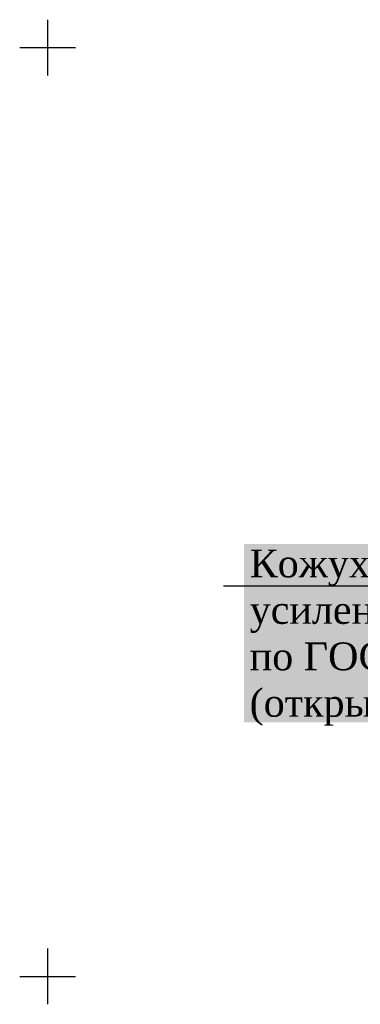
# Model space of a CAD drawing. Header units: metres. Extents: x 703769 to 722343, y 4313031 to 4317457.
# Tile 366 of 409: x 708277 to 708295, y 4316277 to 4316330. Entities that reach past the tile are written whole.
import ezdxf
from ezdxf import colors
from ezdxf.entities.mleader import LeaderData, LeaderLine
from ezdxf.math import Vec2, Vec3

# ---------------------------------------------------------------- set-up
doc = ezdxf.new("R2010")
doc.units = ezdxf.units.M
doc.header["$LTSCALE"] = 0.5
doc.layers.add('(001) Сетка', color=92, linetype='Continuous')
doc.layers.add('annotation', color=251, linetype='Continuous')
doc.styles.get("Standard").update_dxf_attribs({"font": 'times.ttf'})

# ---------------------------------------------------------------- blocks, each defined once
blk = doc.blocks.new('Setka')
at = {"layer": '(001) Сетка'}
for p, q in [((0, 1.5), (0, -1.5)), ((-1.5, 0), (1.5, 0))]:
    blk.add_line(p, q, dxfattribs=at)

msp = doc.modelspace()

# ---------------------------------------------------------------- block references
at = {"layer": '(001) Сетка'}
for p in [(708278.465, 4316328.456), (708278.465, 4316278.456)]:
    msp.add_blockref('Setka', p, dxfattribs=at)

# ---------------------------------------------------------------- leaders
at = {"layer": 'annotation'}
ml = msp.add_multileader_mtext('Standard', dxfattribs=at)
ml.set_content('Кожух из стальной трубы с весьма усиленной антикоррозионной изоляцией по ГОСТ 10704-91, Ø273×5 мм, L=11.0 м.\\P(открытым способом)', color=256)
ml.set_leader_properties()
ml.build(insert=Vec2(0, 0))
ml.multileader.update_dxf_attribs({"text_right_attachment_type": 6, "dogleg_length": 0.36, "arrow_head_size": 1.5})
ctx = ml.context
ctx.base_point, ctx.char_height, ctx.arrow_head_size, ctx.landing_gap_size, ctx.plane_origin = Vec3(708287.852, 4316300.45, 658.254), 1.5, 1.5, 1.5, Vec3(708420.516, 4316334.774, 658.254)
ctx.right_attachment = 6
notes = []
notes.append((ctx, [(1, (1, 1, 0), (708332.391, 4316299.463, 658.254), (-1, 0), 2.309, [(0, [(708349.321, 4316283.18, 658.254)], 0, [])])]))
ctx.mtext.insert, ctx.mtext.width, ctx.mtext.defined_height, ctx.mtext.flow_direction = Vec3(708289.352, 4316301.437, 658.254), 40.23624, 14.503, 5
ctx.mtext.has_bg_fill, ctx.mtext.bg_color, ctx.mtext.bg_scale_factor, ctx.mtext.bg_transparency, ctx.mtext.use_window_bg_color = 1, -1023409921, 1.2, 0, 0
for ctx, leaders in notes:
    for number, flags, end, landing, length, lines in leaders:
        leader = LeaderData()
        leader.index, (leader.has_last_leader_line, leader.has_dogleg_vector, leader.attachment_direction) = number, flags
        leader.last_leader_point, leader.dogleg_vector, leader.dogleg_length = Vec3(end), Vec3(landing), length
        for number, points, colour, breaks in lines:
            line = LeaderLine()
            line.index, line.vertices, line.color, line.breaks = number, Vec3.list(points), colors.encode_raw_color(colour), breaks
            leader.lines.append(line)
        ctx.leaders.append(leader)

doc.saveas('drawing.dxf')
